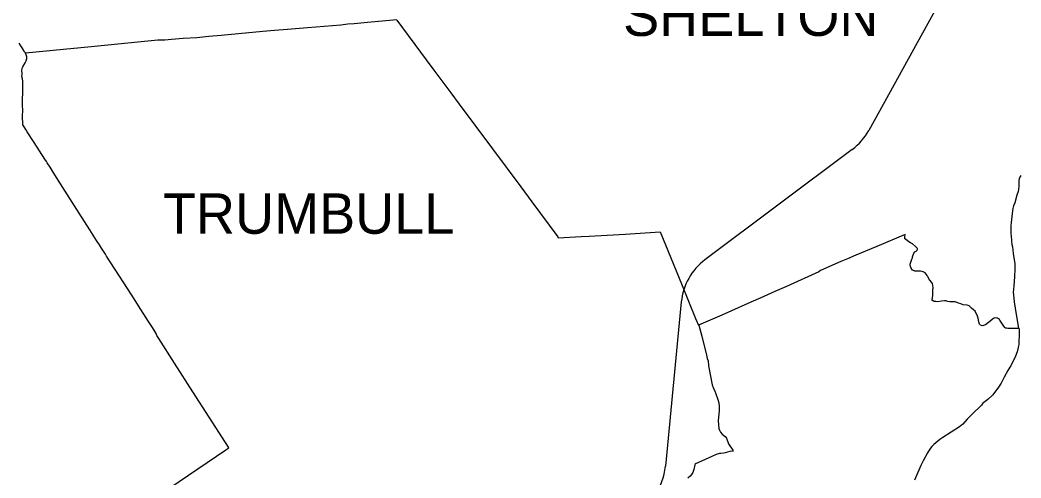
# Model space of a CAD drawing. Extents: x 0 to 2603, y -226 to 830.
# Drawn here: x 98.95 to 132.38, y 514.89 to 530.19 of the extents above; entities that cross this region are included whole.
import ezdxf

# ---------------------------------------------------------------- set-up
doc = ezdxf.new("R2010")
doc.units = 0
for name, color, linetype in [('CT_TSH_Map_Town_Limits', 7, 'Continuous'), ('CT_TSH_Map_Town_Text', 7, 'Continuous'), ('CT_TSH_Map_US_and_State_Routes', 7, 'Continuous')]:
    doc.layers.add(name, color=color, linetype=linetype)

msp = doc.modelspace()

# ---------------------------------------------------------------- linework, layer by layer
at = {"layer": 'CT_TSH_Map_Town_Limits'}
for points in [[(111.536, 530.191), (110.552, 530.104), (110.114, 530.061), (109.9, 530.046), (109.671, 530.021), (108.553, 529.926), (107.888, 529.872), (107.452, 529.838), (107.057, 529.801), (106.244, 529.732), (105.671, 529.676), (105.256, 529.639), (104.859, 529.6), (104.4, 529.568), (104.015, 529.534), (103.79, 529.514), (103.555, 529.511), (101.33, 529.298), (99.137, 529.087)], [(111.531, 530.189), (112.517, 528.858), (112.772, 528.51), (113.336, 527.757), (113.616, 527.373), (114.727, 525.889), (115.673, 524.611), (116.047, 524.112), (116.909, 522.95), (116.929, 522.916), (117.694, 522.954), (117.963, 522.973), (119.157, 523.032), (120.331, 523.109), (121.042, 521.376), (121.515, 520.217), (121.613, 519.99)], [(98.912, 529.42), (98.966, 529.327), (99.017, 529.265), (99.084, 529.15), (99.133, 529.097), (99.137, 529.087)], [(103.955, 514.563), (105.822, 515.834), (105.92, 515.9), (105.857, 516.008), (105.816, 516.07), (104.722, 517.767), (104.109, 518.729), (103.583, 519.55), (103.523, 519.647), (103.499, 519.712), (103.462, 519.768), (103.371, 519.916), (103.239, 520.118), (102.913, 520.638), (102.761, 520.871), (102.539, 521.224), (101.844, 522.298), (101.802, 522.367), (101.721, 522.496), (101.673, 522.566), (101.609, 522.677), (101.509, 522.822), (101.281, 523.184), (100.93, 523.733), (100.696, 524.103), (100.303, 524.719), (100.116, 525.021), (100.023, 525.16), (99.954, 525.271), (99.857, 525.42), (99.832, 525.466), (99.781, 525.539), (99.426, 526.092), (99.194, 526.458), (99.141, 526.527), (99.109, 526.587), (99.041, 526.693), (99.038, 526.988), (99.042, 527.166), (99.039, 527.345), (99.043, 527.958), (99.049, 528.144), (99.036, 528.222), (99.018, 528.307), (99.028, 528.374), (99.023, 528.411), (99.011, 528.495), (99.023, 528.586), (99.05, 528.629), (99.128, 528.757), (99.162, 528.831), (99.175, 528.907), (99.176, 528.961), (99.162, 529.032), (99.137, 529.087)], [(132.377, 524.996), (132.345, 524.942), (132.323, 524.882), (132.309, 524.827), (132.309, 524.657), (132.305, 524.634), (132.293, 524.523), (132.283, 524.464), (132.242, 524.342), (132.172, 524.086), (132.134, 523.977), (132.11, 523.887), (132.086, 523.726), (132.051, 523.421), (132.043, 523.316), (132.043, 523.069), (132.061, 522.85), (132.066, 522.801), (132.078, 522.689), (132.093, 522.611), (132.122, 522.394), (132.171, 522.044), (132.178, 521.878), (132.167, 521.61), (132.136, 521.313), (132.124, 521.09), (132.128, 521.006), (132.153, 520.77), (132.18, 520.564), (132.301, 519.888)], [(132.301, 519.888), (132.067, 519.886), (131.937, 519.888), (131.9, 519.892), (131.868, 519.897), (131.845, 519.911), (131.811, 519.957), (131.718, 520.097), (131.676, 520.158), (131.666, 520.183), (131.634, 520.211), (131.612, 520.224), (131.573, 520.232), (131.528, 520.241), (131.483, 520.23), (131.428, 520.196), (131.342, 520.122), (131.296, 520.08), (131.198, 520.006), (131.131, 519.984), (131.081, 519.976), (131.024, 519.994), (130.992, 520.028), (130.968, 520.105), (130.948, 520.232), (130.917, 520.331), (130.866, 520.428), (130.851, 520.46), (130.799, 520.506), (130.726, 520.561), (130.664, 520.625), (130.645, 520.637), (130.577, 520.658), (130.452, 520.675), (130.366, 520.702), (130.295, 520.728), (130.267, 520.746), (130.185, 520.774), (130.159, 520.778), (130.082, 520.775), (130.06, 520.778), (130.039, 520.774), (130.001, 520.769), (129.941, 520.78), (129.874, 520.803), (129.829, 520.809), (129.728, 520.801), (129.6, 520.777), (129.532, 520.783), (129.479, 520.79), (129.442, 520.802), (129.432, 520.81), (129.412, 520.845), (129.414, 520.876), (129.42, 520.893), (129.438, 521.002), (129.433, 521.15), (129.445, 521.257), (129.439, 521.316), (129.421, 521.382), (129.349, 521.485), (129.33, 521.503), (129.268, 521.622), (129.258, 521.633), (129.248, 521.659), (129.184, 521.738), (129.116, 521.781), (129.027, 521.803), (128.918, 521.801), (128.891, 521.797), (128.83, 521.804), (128.786, 521.818), (128.758, 521.834), (128.698, 521.926), (128.69, 521.95), (128.68, 522.006), (128.682, 522.037), (128.709, 522.128), (128.737, 522.203), (128.752, 522.248), (128.756, 522.273), (128.77, 522.306), (128.785, 522.361), (128.801, 522.404), (128.839, 522.441), (128.884, 522.466), (128.893, 522.478), (128.916, 522.495), (128.925, 522.518), (128.922, 522.55), (128.914, 522.566), (128.86, 522.626), (128.756, 522.712), (128.689, 522.749), (128.633, 522.775), (128.585, 522.81), (128.519, 522.863), (128.506, 522.883), (128.498, 522.937), (128.507, 523.027), (127.57, 522.619)], [(127.57, 522.619), (126.862, 522.328), (126.59, 522.216), (126.367, 522.12), (125.685, 521.822), (125.629, 521.772), (124.544, 521.29), (124.159, 521.124), (123.794, 520.954), (123.253, 520.721), (122.711, 520.471), (122.392, 520.334), (121.613, 519.99)], [(121.618, 519.992), (121.718, 519.623), (121.879, 518.989), (121.901, 518.883), (121.929, 518.807), (121.946, 518.637), (122.071, 518.003), (122.099, 517.908), (122.154, 517.788), (122.193, 517.699), (122.258, 517.511), (122.287, 517.4), (122.303, 517.275), (122.296, 517.131), (122.273, 516.926), (122.272, 516.794), (122.294, 516.541), (122.308, 516.484), (122.345, 516.417), (122.406, 516.351), (122.496, 516.275), (122.54, 516.221), (122.613, 516.027), (122.755, 515.814), (122.767, 515.788), (122.659, 515.769), (122.497, 515.732), (122.456, 515.72), (122.357, 515.712), (122.314, 515.703), (122.204, 515.674), (122.05, 515.609), (121.609, 515.401), (121.589, 515.39), (121.569, 515.389), (121.531, 515.376), (121.499, 515.348), (121.483, 515.323), (121.453, 515.173), (121.418, 515.071), (121.381, 515.006), (121.333, 514.948), (121.258, 514.882)], [(132.306, 519.89), (132.32, 519.84), (132.324, 519.703), (132.312, 519.395), (132.304, 519.345), (132.293, 519.299), (132.286, 519.245), (132.253, 519.107), (132.197, 518.956), (132.046, 518.641), (132.006, 518.594), (131.941, 518.484), (131.822, 518.26), (131.716, 518.058), (131.611, 517.884), (131.423, 517.657), (131.271, 517.507), (131.135, 517.411), (131.107, 517.383), (131.064, 517.322), (130.755, 517.025), (130.581, 516.849), (130.437, 516.686), (130.321, 516.596), (129.771, 516.244), (129.667, 516.17), (129.469, 516.007), (129.45, 515.983), (129.399, 515.935), (129.361, 515.888), (129.287, 515.788), (129.256, 515.732), (129.109, 515.466), (129.035, 515.308), (128.861, 514.894), (128.82, 514.811)]]:
    msp.add_lwpolyline(points, dxfattribs=at)
at = {"layer": 'CT_TSH_Map_US_and_State_Routes'}
for p, q in [((133.153, 537.139), (127.296, 526.502)), ((126.744, 525.867), (121.827, 522.177)), ((121.036, 520.769), (120.507, 515.28))]:
    msp.add_line(p, q, dxfattribs=at)
for centre, start, end in [((125.544, 527.467), 306.8807, 331.1611), ((123.027, 520.578), 126.8807, 174.4991), ((118.517, 515.471), 294.548, 354.4991)]:
    msp.add_arc(centre, 2, start, end, dxfattribs=at)

# ---------------------------------------------------------------- texts
at = {"layer": 'CT_TSH_Map_Town_Text'}
for s, p in [('SHELTON', (119.093, 529.658)), ('TRUMBULL', (103.726, 523.048))]:
    msp.add_text(s, height=1.35, dxfattribs=at).set_placement(p)

doc.saveas('drawing.dxf')
